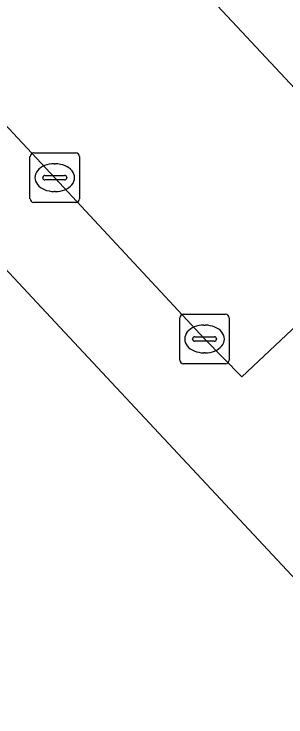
# Model space of a CAD drawing. Extents: x 159817 to 160765, y 380688 to 381638.
# Drawn here: x 160160.04 to 160165.54, y 381532.26 to 381546.48 of the extents above; entities that cross this region are included whole.
import ezdxf

# ---------------------------------------------------------------- set-up
doc = ezdxf.new("R2010")
doc.units = 0
for name, color, linetype in [('IMGEO_Kolk', 7, 'Continuous'), ('IMGEO_Pand', 7, 'Continuous'), ('IMGEO_Parkeervlak_open', 7, 'Continuous'), ('IMGEO_Rijbaan_lokaal_gesloten', 7, 'Continuous'), ('IMGEO_Voetpad_open', 7, 'Continuous')]:
    doc.layers.add(name, color=color, linetype=linetype)

msp = doc.modelspace()

# ---------------------------------------------------------------- linework, layer by layer
at = {"layer": 'IMGEO_Kolk'}
for p, q in [((160160.362, 381542.743), (160160.362, 381543.595)), ((160160.437, 381543.669), (160161.289, 381543.669)), ((160161.363, 381543.595), (160161.363, 381542.743)), ((160160.85, 381543.449), (160160.875, 381543.449)), ((160160.621, 381543.163), (160160.621, 381543.175)), ((160160.664, 381543.212), (160161.062, 381543.212)), ((160161.105, 381543.175), (160161.105, 381543.163)), ((160161.059, 381543.126), (160160.661, 381543.126)), ((160160.873, 381542.889), (160160.848, 381542.889)), ((160161.289, 381542.669), (160160.437, 381542.669)), ((160163.39, 381539.48), (160163.39, 381540.332)), ((160163.465, 381540.406), (160164.317, 381540.406)), ((160164.391, 381540.332), (160164.391, 381539.48)), ((160163.878, 381540.186), (160163.903, 381540.186)), ((160163.649, 381539.9), (160163.649, 381539.912)), ((160163.692, 381539.949), (160164.09, 381539.949)), ((160164.133, 381539.912), (160164.133, 381539.9)), ((160164.087, 381539.863), (160163.689, 381539.863)), ((160163.901, 381539.626), (160163.876, 381539.626)), ((160164.317, 381539.406), (160163.465, 381539.406))]:
    msp.add_line(p, q, dxfattribs=at)
for points in [[(160160.362, 381542.743), (160160.362, 381543.595)], [(160160.437, 381543.669), (160161.289, 381543.669)], [(160161.363, 381543.595), (160161.363, 381542.743)], [(160161.289, 381542.669), (160160.437, 381542.669)], [(160163.39, 381539.48), (160163.39, 381540.332)], [(160163.465, 381540.406), (160164.317, 381540.406)], [(160164.391, 381540.332), (160164.391, 381539.48)], [(160164.317, 381539.406), (160163.465, 381539.406)]]:
    msp.add_lwpolyline(points, dxfattribs=at)
for centre, radius, start, end in [((160160.439, 381543.593), 0.0765, 91.552, 178.448), ((160160.439, 381543.593), 0.0765, 91.552, 178.448), ((160161.287, 381543.593), 0.0765, 1.552, 88.448), ((160161.287, 381543.593), 0.0765, 1.552, 88.448), ((160160.661, 381543.172), 0.0403, 85.8775, 175.7526), ((160161.066, 381543.174), 0.0386, 1.7309, 96.639), ((160160.658, 381543.162), 0.0366, 178.938, 274.7102), ((160161.062, 381543.169), 0.043, 264.8664, 352.4533), ((160160.439, 381542.745), 0.0765, 181.552, 268.448), ((160160.439, 381542.745), 0.0765, 181.552, 268.448), ((160161.287, 381542.745), 0.0765, 271.552, 358.448), ((160161.287, 381542.745), 0.0765, 271.552, 358.448), ((160163.467, 381540.33), 0.0765, 91.552, 178.448), ((160163.467, 381540.33), 0.0765, 91.552, 178.448), ((160164.315, 381540.33), 0.0765, 1.552, 88.448), ((160164.315, 381540.33), 0.0765, 1.552, 88.448), ((160163.689, 381539.909), 0.0403, 85.8775, 175.7526), ((160163.686, 381539.899), 0.0366, 178.938, 274.7102), ((160164.09, 381539.906), 0.043, 264.8664, 352.4533), ((160164.094, 381539.911), 0.0386, 1.7309, 96.639), ((160163.467, 381539.482), 0.0765, 181.552, 268.448), ((160163.467, 381539.482), 0.0765, 181.552, 268.448), ((160164.315, 381539.482), 0.0765, 271.552, 358.448), ((160164.315, 381539.482), 0.0765, 271.552, 358.448)]:
    msp.add_arc(centre, radius, start, end, dxfattribs=at)
for centre, major_axis, ratio, start_param, end_param in [((160160.849, 381543.169), (-0.387, 0.002), 0.722429, 4.712389, 7.853982), ((160160.874, 381543.169), (-0.39, 0.002), 0.717154, 1.570796, 4.712389), ((160163.877, 381539.906), (-0.387, 0.002), 0.722429, 4.712389, 7.853982), ((160163.902, 381539.906), (-0.39, 0.002), 0.717154, 1.570796, 4.712389)]:
    msp.add_ellipse(centre, major_axis=major_axis, ratio=ratio, start_param=start_param, end_param=end_param, dxfattribs=at)
at = {"layer": 'IMGEO_Pand'}
msp.add_lwpolyline([(160136.541, 381499.13), (160158.414, 381519.521), (160164.391, 381525.076), (160164.33, 381525.142), (160167.175, 381527.829), (160167.378, 381533.282), (160161.919, 381539.126), (160146.654, 381555.482), (160145.234, 381557.004), (160145.323, 381557.087), (160144.79, 381557.649), (160113.199, 381528.195), (160119.346, 381519.968), (160118.329, 381519.207), (160111.628, 381528.176), (160101.421, 381541.836), (160083.587, 381530.947)], dxfattribs=at)
at = {"layer": 'IMGEO_Parkeervlak_open'}
for points in [[(160168.356, 381542.145), (160147.424, 381564.531)], [(160147.372, 381563.952), (160144.189, 381561.066), (160145.44, 381559.711), (160148.62, 381556.267), (160152.376, 381552.265), (160160.863, 381543.169), (160163.891, 381539.906), (160164.645, 381539.139), (160167.792, 381542.099)]]:
    msp.add_lwpolyline(points, dxfattribs=at)
at = {"layer": 'IMGEO_Rijbaan_lokaal_gesloten'}
msp.add_lwpolyline([(160147.093, 381564.916), (160147.424, 381564.531), (160168.356, 381542.145), (160173.888, 381536.202), (160174.536, 381535.466)], dxfattribs=at)
at = {"layer": 'IMGEO_Voetpad_open'}
for points in [[(160167.792, 381542.099), (160164.645, 381539.139), (160163.891, 381539.906), (160160.863, 381543.169), (160152.376, 381552.265), (160148.62, 381556.267), (160145.44, 381559.711), (160144.189, 381561.066), (160147.372, 381563.952)], [(160113.199, 381528.195), (160144.79, 381557.649), (160145.323, 381557.087), (160145.234, 381557.004), (160146.654, 381555.482), (160161.919, 381539.126), (160167.378, 381533.282), (160167.175, 381527.829), (160164.33, 381525.142), (160164.391, 381525.076), (160158.414, 381519.521), (160136.541, 381499.13)]]:
    msp.add_lwpolyline(points, dxfattribs=at)

doc.saveas('drawing.dxf')
